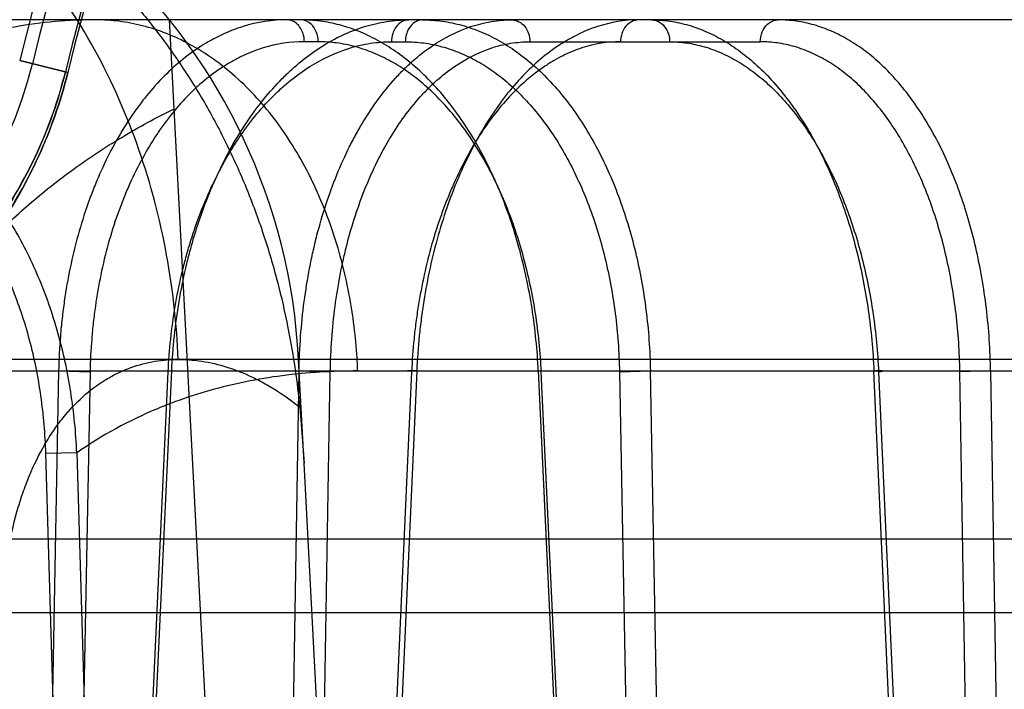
# Model space of a CAD drawing. Header units: millimetres. Extents: x 0 to 297, y 0 to 210.
# Tile 463 of 499: x 242.2017 to 242.2948, y 160.0382 to 160.1015. Entities that reach past the tile are written whole.
import ezdxf

# ---------------------------------------------------------------- set-up
doc = ezdxf.new("R2010")
doc.units = ezdxf.units.MM
doc.header["$LTSCALE"] = 16.335
doc.layers.get('0').update_dxf_attribs({"linetype": 'CONTINUOUS'})
for name, color, linetype in [('AXES_REF', 7, 'CONTINUOUS'), ('INTFCLR_1', 7, 'CONTINUOUS'), ('INTFCLR_144815', 7, 'CONTINUOUS'), ('INTFCLR_72935', 7, 'CONTINUOUS')]:
    doc.layers.add(name, color=color, linetype=linetype)

msp = doc.modelspace()

# ---------------------------------------------------------------- linework, layer by layer
at = {"color": 7, "linetype": 'Continuous'}
for radius in [6.787079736, 6.7865, 6.743039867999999]:
    msp.add_circle((241.4889109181, 154.7114647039), radius, dxfattribs=at)
for radius, start, end in [(6.72, 278.2771290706, 261.7228709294), (6.874, 113.0826918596, 346.8308908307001)]:
    msp.add_arc((241.4889109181, 154.7114647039), radius, start, end, dxfattribs=at)
at = {"layer": 'AXES_REF', "color": 9, "linetype": 'Continuous'}
msp.add_arc((241.4889109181, 154.7114647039), 6.191158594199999, 94.4118118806, 85.5881881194, dxfattribs=at)
at = {"layer": 'INTFCLR_1', "color": 9, "linetype": 'Continuous'}
msp.add_line((242.2017394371, 160.0976235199), (242.206285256, 160.0964959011), dxfattribs=at)
for centre, radius, start, end in [((242.5531066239, 160.0104647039), 0.4230504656, 136.3898582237, 175.7650415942), ((242.5531066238, 160.0104647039), 0.3575673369, 138.8345507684, 166.0686236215), ((242.5531066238, 160.0104647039), 0.3573323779, 138.8345501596, 166.0686229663)]:
    msp.add_arc(centre, radius, start, end, dxfattribs=at)
at = {"layer": 'INTFCLR_1', "color": 6, "linetype": 'Continuous'}
for centre, radius, start, end in [((242.5531066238, 160.0104647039), 0.4195535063, 137.2913519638, 169.1014109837), ((242.5531066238, 160.0104647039), 0.3760159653, 138.8345507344, 166.0686236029), ((242.5531066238, 160.0104647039), 0.3620159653, 138.8345508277, 166.0686237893), ((242.5531066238, 160.0104647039), 0.3607816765, 138.8345507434, 166.0686235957), ((242.1625255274, 160.1073507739), 0.0416366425, 269.9999999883, 346.0686236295)]:
    msp.add_arc(centre, radius, start, end, dxfattribs=at)
at = {"layer": 'INTFCLR_1', "color": 9, "linetype": 'Continuous'}
for points, knots in [([(242.1604766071, 160.0626511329), (242.1615979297, 160.0625416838), (242.1640992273, 160.062423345), (242.168243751, 160.0626334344), (242.1731687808, 160.0634350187), (242.1777245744, 160.0647883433), (242.1811469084, 160.0662166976), (242.1832930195, 160.0672662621), (242.1856242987, 160.0685325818), (242.188672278, 160.0704721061), (242.1916880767, 160.0728438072), (242.1941602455, 160.0751369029), (242.1961020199, 160.0771685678), (242.1980509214, 160.0794910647), (242.1999837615, 160.0821497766), (242.2018562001, 160.0851833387), (242.2036060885, 160.0886187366), (242.2051364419, 160.0924155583), (242.2059413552, 160.0951095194), (242.2062852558, 160.0964959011)], [0, 0, 0, 0, 0.0546088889, 0.1211683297, 0.2007950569, 0.2959181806, 0.3507413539, 0.380380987, 0.4116808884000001, 0.4792976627, 0.5552209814, 0.5972744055, 0.6426583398, 0.6913478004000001, 0.7441210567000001, 0.8018425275, 0.8639600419, 0.9307654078, 1, 1, 1, 1]), ([(242.1625255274, 160.0644784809), (242.1635890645, 160.0643708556), (242.165961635, 160.0642468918), (242.1698956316, 160.0644339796), (242.1745726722, 160.0651818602), (242.1789013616, 160.0664572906), (242.1821544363, 160.0678076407), (242.184194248, 160.0688011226), (242.1864106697, 160.0700000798), (242.1893077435, 160.0718379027), (242.1921756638, 160.0740873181), (242.1945262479, 160.0762630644), (242.1963731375, 160.0781916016), (242.1982265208, 160.0803966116), (242.2000650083, 160.0829217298), (242.2018458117, 160.085803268), (242.2035100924, 160.0890671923), (242.2049652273, 160.092674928), (242.2057304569, 160.0952349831), (242.2060572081, 160.0965524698)], [0, 0, 0, 0, 0.054551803, 0.1210381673, 0.2006278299, 0.2957140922, 0.3505402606, 0.3802099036, 0.4114671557, 0.4791025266, 0.5550208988, 0.5971000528, 0.6424803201, 0.6911977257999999, 0.7439878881, 0.8017400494, 0.8638847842, 0.9307288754, 1, 1, 1, 1])]:
    msp.add_open_spline(points, degree=3, knots=knots, dxfattribs=at)
at = {"layer": 'INTFCLR_144815', "color": 9, "linetype": 'Continuous'}
for p, q in [((243.0035594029, 160.1014647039), (242.1770648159, 160.1014647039)), ((242.2299612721, 160.099401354), (242.2286540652, 160.099401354)), ((242.2368867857, 160.099401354), (242.2381939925, 160.099401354)), ((242.2499851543, 160.099401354), (242.2717635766, 160.099401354)), ((243.0809000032, 160.0693955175), (242.0903680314, 160.0693955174)), ((242.228620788, 160.0596011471), (242.2281074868, 160.0693955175)), ((242.1512464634, 160.0682964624), (243.0344403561, 160.0682964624)), ((242.2054221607, 160.0682964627), (242.2040221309, 159.9964647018)), ((242.2054221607, 160.0682964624), (242.2083941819, 160.0682232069)), ((242.2083941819, 160.0682232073), (242.206991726, 159.9964647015)), ((242.2124317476, 159.996464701), (242.2157810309, 160.0682232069)), ((242.2127571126, 159.9964647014), (242.2161137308, 160.0682964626)), ((242.2161137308, 160.0682964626), (242.2153449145, 160.0682850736)), ((242.2269501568, 159.9964647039), (242.2281535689, 160.0682964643)), ((242.2281535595, 160.0682964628), (242.231107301, 160.0682232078)), ((242.2299010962, 159.9964647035), (242.231107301, 160.0682232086)), ((242.2387920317, 160.0682232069), (242.2355601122, 159.9964647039)), ((242.2392785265, 160.0682964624), (242.2360392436, 159.9964647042)), ((242.2392785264, 160.0682964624), (242.2384117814, 160.0682959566)), ((242.2507691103, 160.0682964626), (242.2540983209, 159.9964647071)), ((242.2543875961, 159.9964647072), (242.2510576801, 160.0682232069)), ((242.2584445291, 160.0682232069), (242.259827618, 159.9964647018)), ((242.2627610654, 159.9964647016), (242.2613723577, 160.0682964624)), ((242.2856463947, 159.9979918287), (242.2825020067, 160.0682964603)), ((242.2829425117, 160.0682232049), (242.2861563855, 159.9964647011)), ((242.2918195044, 159.9964647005), (242.290632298, 160.0682232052)), ((242.293537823, 160.0682964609), (242.2947054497, 159.9979918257)), ((242.2071408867, 160.0605608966), (242.2042095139, 160.060487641)), ((242.2061021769, 159.9964647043), (242.2042095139, 160.060487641)), ((242.2071408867, 160.0605608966), (242.2089936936, 159.9979918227)), ((242.3046390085, 160.0524036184), (241.9416596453, 160.052403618)), ((241.9486593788, 160.0454647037), (242.3466699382, 160.045464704))]:
    msp.add_line(p, q, dxfattribs=at)
at = {"layer": 'INTFCLR_144815', "color": 6, "linetype": 'Continuous'}
for p, q in [((242.2416067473, 159.6111873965), (242.2159124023, 160.1014647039)), ((242.2507691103, 160.0682964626), (242.2514894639, 160.068281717)), ((242.2584445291, 160.0682232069), (242.2613723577, 160.0682964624)), ((242.293537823, 160.0682964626), (242.290632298, 160.0682232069)), ((242.22822123, 160.0648696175), (242.2286207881, 160.0596011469)), ((242.2521066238, 159.6114647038), (242.228620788, 160.0596011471))]:
    msp.add_line(p, q, dxfattribs=at)
at = {"layer": 'INTFCLR_144815', "color": 9, "linetype": 'Continuous'}
msp.add_arc((242.1721842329, 160.0664647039), 0.05599999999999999, 3.000000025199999, 90.0000000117, dxfattribs=at)
at = {"layer": 'INTFCLR_144815', "color": 6, "linetype": 'Continuous'}
for points, knots in [([(242.1721851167, 160.1224141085), (242.1730031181, 160.1224036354), (242.1746384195, 160.1223427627), (242.1771900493, 160.1221260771), (242.1799562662, 160.1217493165), (242.1830599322, 160.1211440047), (242.1864844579, 160.1202433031), (242.1901397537, 160.119000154), (242.1938704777, 160.1174083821), (242.1975477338, 160.1154946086), (242.2011151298, 160.113281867), (242.2045462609, 160.11077377), (242.2078533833, 160.1079524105), (242.2109577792, 160.1048726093), (242.2139062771, 160.1014742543), (242.2166215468, 160.0978335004), (242.2191062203, 160.0939247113), (242.2212970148, 160.0898539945), (242.2232058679, 160.0856194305), (242.2248264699, 160.0812347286), (242.22613234, 160.0768122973), (242.2271122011, 160.0725212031), (242.2277882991, 160.0685588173), (242.2280988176, 160.0660482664), (242.2282209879, 160.0648698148)], [0, 0, 0, 0, 0.0278776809, 0.0557399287, 0.08723556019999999, 0.1229672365, 0.1634315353, 0.2078104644, 0.2544177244, 0.301516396, 0.3489413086, 0.3973369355, 0.4462084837, 0.4969436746, 0.5462080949, 0.5993974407, 0.6515652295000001, 0.7039026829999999, 0.756797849, 0.809722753, 0.8630778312, 0.9138226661, 0.9596261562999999, 1, 1, 1, 1]), ([(242.2507690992, 160.0682964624), (242.2507239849, 160.0692862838), (242.250580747, 160.0712658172), (242.2502058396, 160.0742138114), (242.2496707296, 160.0771198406), (242.2489823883, 160.0799401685), (242.248151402, 160.082643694), (242.2471873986, 160.0852128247), (242.2460925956, 160.0876463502), (242.2448729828, 160.0899296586), (242.243541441, 160.0920396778), (242.2421114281, 160.0939597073), (242.2405912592, 160.0956819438), (242.2389856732, 160.0972012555), (242.2373080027, 160.0985038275), (242.2355743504, 160.0995781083), (242.2338043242, 160.1004157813), (242.2320050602, 160.1010171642), (242.2301781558, 160.1013823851), (242.2289453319, 160.1014647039), (242.2283295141, 160.1014647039)], [0, 0, 0, 0, 0.06799885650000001, 0.1361270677, 0.2038431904, 0.2706745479, 0.3352460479, 0.3978294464, 0.4588685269, 0.5182419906, 0.5753326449, 0.6299355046, 0.68236344, 0.7327853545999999, 0.781413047, 0.8278739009, 0.872473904, 0.9154998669, 0.9577383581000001, 1, 1, 1, 1]), ([(242.2398257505, 160.1014647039), (242.2404497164, 160.1014647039), (242.241709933, 160.1013790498), (242.243584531, 160.1009925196), (242.2454353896, 160.1003471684), (242.2472345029, 160.099452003), (242.2489628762, 160.0983212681), (242.2506111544, 160.0969678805), (242.2521758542, 160.095397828), (242.2536484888, 160.0936199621), (242.2550136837, 160.0916543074), (242.2562626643, 160.0895175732), (242.2573898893, 160.0872235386), (242.2583910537, 160.084781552), (242.2592562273, 160.082215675), (242.2599780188, 160.079553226), (242.260552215, 160.0768232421), (242.2609804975, 160.0740351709), (242.2612636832, 160.0711883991), (242.2613528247, 160.0692674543), (242.2613723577, 160.0682964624)], [0, 0, 0, 0, 0.043194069, 0.0871248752, 0.1321206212, 0.1785017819, 0.2258870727, 0.2747955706, 0.3258761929, 0.3790976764, 0.4343989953, 0.4913648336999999, 0.5502692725, 0.6111961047, 0.67393569, 0.7375966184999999, 0.8020469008, 0.8669528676, 0.93276944, 1, 1, 1, 1]), ([(242.2614945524, 160.1014647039), (242.2620798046, 160.1014647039), (242.2632658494, 160.1013783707), (242.2650322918, 160.1009907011), (242.2667826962, 160.100343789), (242.2684896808, 160.0994471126), (242.2701354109, 160.0983157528), (242.2717112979, 160.0969626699), (242.2732159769, 160.0953916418), (242.2746396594, 160.0936122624), (242.2759674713, 160.0916446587), (242.2771895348, 160.0895086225), (242.2783010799, 160.0872166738), (242.2792980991, 160.0847779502), (242.2801713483, 160.0822149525), (242.2809136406, 160.0795543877), (242.2815202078, 160.0768248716), (242.2819914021, 160.0740363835), (242.2823277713, 160.0711893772), (242.2824593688, 160.0692676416), (242.2825020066, 160.0682964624)], [0, 0, 0, 0, 0.0410884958, 0.0831480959, 0.1265669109, 0.1717050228, 0.2181690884, 0.2664811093, 0.3172776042, 0.3706731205, 0.4262768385, 0.4837617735, 0.5433011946, 0.6049832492, 0.6686153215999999, 0.7332908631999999, 0.7988090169, 0.8648305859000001, 0.9317512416, 1, 1, 1, 1]), ([(242.293537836, 160.0682964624), (242.293520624, 160.0692857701), (242.2934366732, 160.0712634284), (242.2931611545, 160.0742106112), (242.2927359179, 160.0771149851), (242.2921662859, 160.0799341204), (242.2914603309, 160.0826372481), (242.2906267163, 160.0852067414), (242.2896687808, 160.087638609), (242.2885909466, 160.0899212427), (242.2874043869, 160.0920313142), (242.2861195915, 160.0939532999), (242.2847456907, 160.0956774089), (242.2832872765, 160.097198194), (242.2817559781, 160.098502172), (242.2801668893, 160.0995772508), (242.2785378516, 160.1004153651), (242.2768757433, 160.101017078), (242.2751815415, 160.1013825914), (242.2740352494, 160.1014647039), (242.2734622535, 160.1014647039)], [0, 0, 0, 0, 0.0700870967, 0.1401414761, 0.2095823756, 0.2779100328, 0.3437640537, 0.4073702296, 0.4691428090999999, 0.5287802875, 0.58603772, 0.6404614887, 0.6923643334, 0.7419982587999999, 0.7894845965, 0.8345647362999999, 0.8775999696, 0.9189218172, 0.9594124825, 1, 1, 1, 1]), ([(242.1921187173, 160.0725610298), (242.1931388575, 160.0739710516), (242.1952753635, 160.0767073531), (242.1987805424, 160.0805465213), (242.2026097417, 160.0841220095), (242.2068004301, 160.0874323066), (242.2113910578, 160.0904635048), (242.2146590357, 160.0922405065), (242.216352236, 160.0930721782)], [0, 0, 0, 0, 0.1628298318, 0.3244460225, 0.485909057, 0.652460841, 0.8235038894, 1, 1, 1, 1]), ([(242.2829425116, 160.0682232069), (242.2830691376, 160.0682344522), (242.2837116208, 160.0683451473), (242.2827739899, 160.0683021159), (242.2825020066, 160.0682964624)], [0, 0, 0, 0, 0.3184744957, 1, 1, 1, 1])]:
    msp.add_open_spline(points, degree=3, knots=knots, dxfattribs=at)
at = {"layer": 'INTFCLR_144815', "color": 9, "linetype": 'Continuous'}
for points, knots in [([(242.2167290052, 160.0693955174), (242.2165937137, 160.0726933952), (242.2158513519, 160.0794078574), (242.2132688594, 160.0893025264), (242.2091148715, 160.0987508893), (242.2034801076, 160.1071666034), (242.196627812, 160.1140281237), (242.1889617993, 160.1189686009), (242.1809724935, 160.1218426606), (242.175553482, 160.1224647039), (242.1729533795, 160.1224647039)], [0, 0, 0, 0, 0.1308834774, 0.2668605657, 0.4040067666, 0.5382363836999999, 0.666176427, 0.7858622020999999, 0.8968959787, 1, 1, 1, 1]), ([(242.2089492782, 160.1014647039), (242.206375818, 160.1014647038), (242.2012287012, 160.1010346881), (242.1949840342, 160.0992767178), (242.1908430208, 160.0973998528), (242.1885088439, 160.0961213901), (242.1871313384, 160.0952731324), (242.1863420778, 160.0947484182), (242.1861215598, 160.0945987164)], [0, 0, 0, 0, 0.3192726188, 0.6368806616, 0.7993954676, 0.8824224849, 0.9669332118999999, 1, 1, 1, 1]), ([(242.2270223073, 160.1014647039), (242.2256241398, 160.1014647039), (242.2234898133, 160.1011340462), (242.2211626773, 160.1002305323), (242.2198492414, 160.0995621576), (242.2178419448, 160.0983679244), (242.2156629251, 160.0965378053), (242.2137695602, 160.0943679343), (242.2127190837, 160.092974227), (242.2111525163, 160.0906813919), (242.2098212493, 160.0881647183), (242.2087099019, 160.0855002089), (242.2079973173, 160.083596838), (242.2068994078, 160.0801027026), (242.2061493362, 160.0764644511), (242.2057405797, 160.0732653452), (242.2055283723, 160.0710657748), (242.2054447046, 160.0694058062), (242.2054221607, 160.0682964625)], [0, 0, 0, 0, 0.09677262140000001, 0.1466634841, 0.1724126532, 0.1986879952, 0.3082506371, 0.3671893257, 0.3978419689, 0.4289885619, 0.5593572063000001, 0.5937401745, 0.6288229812, 0.6999849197, 0.8470743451, 0.8850524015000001, 0.9232021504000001, 1, 1, 1, 1]), ([(242.2337005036, 160.0682964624), (242.2336817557, 160.0688016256), (242.233628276, 160.0698186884), (242.233456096, 160.0718735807), (242.2329726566, 160.0755307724), (242.2317523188, 160.0807105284), (242.2294145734, 160.0866031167), (242.2262426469, 160.0918576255), (242.2223787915, 160.0961519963), (242.218045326, 160.0992566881), (242.2141808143, 160.1008005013), (242.2115016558, 160.1013061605), (242.2100317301, 160.1014424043), (242.2093078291, 160.1014647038), (242.2089492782, 160.1014647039)], [0, 0, 0, 0, 0.0333965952, 0.0672724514, 0.1362113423, 0.2769680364, 0.4176296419, 0.5533630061, 0.6803352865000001, 0.7966381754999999, 0.9025274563, 0.9521889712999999, 0.9763123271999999, 1, 1, 1, 1]), ([(242.2161137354, 160.0682964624), (242.2162144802, 160.0704907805), (242.2165581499, 160.0737586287), (242.2173043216, 160.0774983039), (242.2178243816, 160.0795811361), (242.2186740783, 160.0825667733), (242.2199203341, 160.0858994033), (242.2215013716, 160.0890132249), (242.2224716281, 160.0906678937), (242.2239299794, 160.0929333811), (242.2255906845, 160.0950060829), (242.2274550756, 160.0967906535), (242.2286802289, 160.0978420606), (242.2308478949, 160.0994091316), (242.2332492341, 160.1005515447), (242.2353654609, 160.1011179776), (242.2367573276, 160.1013835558), (242.237816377, 160.1014647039), (242.2385185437, 160.1014647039)], [0, 0, 0, 0, 0.1509214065, 0.2250375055, 0.2618772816, 0.2983843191, 0.4383153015, 0.5053450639, 0.5381178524, 0.5700538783, 0.6904813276, 0.7191733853, 0.7473256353, 0.8013345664, 0.9027109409, 0.9273849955, 0.951757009, 1, 1, 1, 1]), ([(242.2286540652, 160.099401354), (242.2286505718, 160.0996588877), (242.2285505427, 160.1002985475), (242.2280436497, 160.1011700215), (242.2273376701, 160.1014647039), (242.2270223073, 160.1014647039)], [0, 0, 0, 0, 0.2694148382, 0.6701185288, 1, 1, 1, 1]), ([(242.2281535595, 160.0682964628), (242.2281921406, 160.0704864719), (242.2284298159, 160.0737490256), (242.2290343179, 160.0774955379), (242.229468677, 160.0795798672), (242.2301862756, 160.0825568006), (242.2312639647, 160.0858845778), (242.2326695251, 160.089009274), (242.233537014, 160.090666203), (242.2348386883, 160.0929212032), (242.2363377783, 160.0949949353), (242.2380466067, 160.0967891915), (242.2391648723, 160.0978390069), (242.2411449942, 160.099400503), (242.24337076, 160.1005498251), (242.2453432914, 160.1011179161), (242.2466403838, 160.1013837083), (242.2476302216, 160.1014647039), (242.2482864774, 160.1014647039)], [0, 0, 0, 0, 0.1550979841, 0.2309755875, 0.2686038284, 0.3058280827, 0.4478130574, 0.5153534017, 0.5482418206, 0.5801970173, 0.6997503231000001, 0.7279891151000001, 0.7555975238, 0.8082874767, 0.9063173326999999, 0.93007545, 0.953530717, 1, 1, 1, 1]), ([(242.2299612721, 160.099401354), (242.2299570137, 160.0997152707), (242.2298408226, 160.1003241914), (242.2293303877, 160.1011579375), (242.2286809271, 160.1014647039), (242.2283295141, 160.1014647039)], [0, 0, 0, 0, 0.3284162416, 0.6323894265, 1, 1, 1, 1]), ([(242.2385185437, 160.1014647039), (242.2382031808, 160.1014647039), (242.2374972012, 160.1011700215), (242.2369903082, 160.1002985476), (242.2368902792, 160.0996588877), (242.2368867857, 160.099401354)], [0, 0, 0, 0, 0.3298814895, 0.730585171, 1, 1, 1, 1]), ([(242.2398257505, 160.1014647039), (242.2395747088, 160.1014647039), (242.2390379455, 160.1012927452), (242.2383800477, 160.10055436), (242.2381998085, 160.0998300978), (242.2381939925, 160.099401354)], [0, 0, 0, 0, 0.2620894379, 0.5523470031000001, 1, 1, 1, 1]), ([(242.260248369, 160.1014647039), (242.2589379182, 160.101464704), (242.2569281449, 160.1011275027), (242.254751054, 160.1002278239), (242.2535130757, 160.0995608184), (242.2515990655, 160.0983577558), (242.2495233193, 160.096522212), (242.2477150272, 160.0943643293), (242.2467025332, 160.0929727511), (242.2451800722, 160.090672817), (242.2438788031, 160.0881581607), (242.2427780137, 160.0854993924), (242.2420653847, 160.0835954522), (242.240952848, 160.0800999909), (242.2401628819, 160.0764645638), (242.23970102, 160.0732655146), (242.2394476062, 160.0710665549), (242.2393276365, 160.0694064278), (242.2392785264, 160.0682964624)], [0, 0, 0, 0, 0.09212363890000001, 0.1402323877, 0.1652441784, 0.1908933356, 0.2990782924, 0.3579318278, 0.3886791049, 0.420004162, 0.551799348, 0.5866833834, 0.6223151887, 0.6946759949, 0.8444111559, 0.8830701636, 0.92189398, 1, 1, 1, 1]), ([(242.2482864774, 160.1014647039), (242.2487312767, 160.1014647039), (242.2494498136, 160.1010569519), (242.2498929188, 160.1001846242), (242.2499815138, 160.0996591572), (242.2499851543, 160.099401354)], [0, 0, 0, 0, 0.4596658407, 0.7335536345, 1, 1, 1, 1]), ([(242.260248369, 160.1014647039), (242.2598035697, 160.1014647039), (242.2590850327, 160.1010569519), (242.2586419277, 160.1001846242), (242.2585533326, 160.0996591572), (242.258549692, 160.099401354)], [0, 0, 0, 0, 0.459665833, 0.7335536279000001, 1, 1, 1, 1]), ([(242.2614945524, 160.1014647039), (242.2617550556, 160.1014647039), (242.2623074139, 160.1012967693), (242.2629953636, 160.1005631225), (242.2631871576, 160.0998313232), (242.2631932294, 160.099401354)], [0, 0, 0, 0, 0.2674608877, 0.5585027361, 1, 1, 1, 1]), ([(242.2717635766, 160.099401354), (242.2717680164, 160.0997157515), (242.2718900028, 160.1003292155), (242.2724296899, 160.1011664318), (242.2730985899, 160.1014647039), (242.2734622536, 160.1014647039)], [0, 0, 0, 0, 0.3233718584, 0.6259930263, 1, 1, 1, 1]), ([(242.2286540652, 160.099401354), (242.2273412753, 160.0994012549), (242.2253372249, 160.0990906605), (242.2231527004, 160.0982410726), (242.2219197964, 160.0976129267), (242.2200356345, 160.0964901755), (242.2179905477, 160.0947699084), (242.2162143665, 160.0927302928), (242.215228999, 160.0914202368), (242.2137593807, 160.089264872), (242.2125112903, 160.0868991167), (242.211469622, 160.0843946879), (242.210801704, 160.082605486), (242.2097729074, 160.0793208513), (242.2090713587, 160.0759009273), (242.2086896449, 160.0728939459), (242.2084918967, 160.0708263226), (242.2084145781, 160.0692659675), (242.2083941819, 160.0682232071)], [0, 0, 0, 0, 0.09671958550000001, 0.1465811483, 0.1723152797, 0.1985770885, 0.3080981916, 0.3670223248, 0.3976699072, 0.4288129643, 0.5591856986, 0.5935743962, 0.6286652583, 0.6998486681, 0.8469952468, 0.8849910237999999, 0.9231601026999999, 1, 1, 1, 1]), ([(242.2157810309, 160.0682232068), (242.2158773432, 160.0702859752), (242.2162029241, 160.073357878), (242.2169079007, 160.0768729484), (242.2173986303, 160.0788307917), (242.2182002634, 160.0816374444), (242.219374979, 160.0847703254), (242.2208649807, 160.0876969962), (242.2217791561, 160.0892523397), (242.2231530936, 160.0913821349), (242.2247173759, 160.0933303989), (242.2264728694, 160.0950077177), (242.2276264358, 160.0959960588), (242.229667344, 160.097469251), (242.2319277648, 160.0985428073), (242.2339194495, 160.0990755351), (242.2352293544, 160.0993253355), (242.2362260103, 160.0994013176), (242.2368867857, 160.099401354)], [0, 0, 0, 0, 0.1508433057, 0.2249272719, 0.261753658, 0.2982486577, 0.4381451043, 0.5051691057, 0.5379419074, 0.5698800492, 0.6903296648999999, 0.7190303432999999, 0.7471921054, 0.8012233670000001, 0.9026573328, 0.9273464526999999, 0.9517323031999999, 1, 1, 1, 1]), ([(242.2510576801, 160.0682232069), (242.2510149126, 160.0691449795), (242.2508810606, 160.0709814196), (242.2505346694, 160.0737095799), (242.25004501, 160.0763878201), (242.2494165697, 160.0789963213), (242.2486534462, 160.0815157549), (242.2477609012, 160.083928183), (242.2467455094, 160.0862172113), (242.2456138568, 160.0883668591), (242.2443743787, 160.0903623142), (242.2430348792, 160.0921889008), (242.241605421, 160.0938341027), (242.2400951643, 160.0952857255), (242.2385148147, 160.0965337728), (242.236874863, 160.0975686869), (242.2351871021, 160.0983822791), (242.2334645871, 160.0989684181), (242.2317190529, 160.0993227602), (242.2305446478, 160.0994012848), (242.229961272, 160.099401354)], [0, 0, 0, 0, 0.0673771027, 0.1343715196, 0.2007070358, 0.266073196, 0.3301810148, 0.392809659, 0.4537712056, 0.5128952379, 0.5700501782, 0.6251361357, 0.6781106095, 0.7289905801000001, 0.7778674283, 0.8248963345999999, 0.8703005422, 0.9143597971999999, 0.9574038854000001, 1, 1, 1, 1]), ([(242.231107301, 160.0682232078), (242.231141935, 160.0702817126), (242.2313625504, 160.0733484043), (242.2319275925, 160.0768702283), (242.2323337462, 160.0788295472), (242.2330052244, 160.0816277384), (242.2340148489, 160.0847556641), (242.2353321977, 160.0876931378), (242.236145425, 160.0892506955), (242.2373656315, 160.0913702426), (242.2387714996, 160.0933195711), (242.2403747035, 160.0950063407), (242.2414238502, 160.0959931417), (242.2432817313, 160.0974607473), (242.2453706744, 160.0985412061), (242.2472221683, 160.0990754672), (242.2484397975, 160.0993253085), (242.2493690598, 160.0994013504), (242.2499851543, 160.099401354)], [0, 0, 0, 0, 0.1551840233, 0.2310959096, 0.2687398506, 0.3059783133, 0.4480040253, 0.5155514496, 0.548440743, 0.5803956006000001, 0.699925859, 0.7281552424, 0.7557529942, 0.8084176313, 0.9063808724, 0.9301221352, 0.9535612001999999, 1, 1, 1, 1]), ([(242.2381939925, 160.099401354), (242.238776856, 160.0994012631), (242.2399481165, 160.0993230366), (242.2416855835, 160.0989684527), (242.2433935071, 160.0983817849), (242.245060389, 160.0975673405), (242.2466733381, 160.0965312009), (242.2482205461, 160.0952818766), (242.2496916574, 160.0938291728), (242.2510764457, 160.0921830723), (242.2523662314, 160.0903555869), (242.2535512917, 160.0883593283), (242.2546242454, 160.0862090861), (242.2555771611, 160.083919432), (242.2564039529, 160.081506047), (242.2570982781, 160.0789857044), (242.25765526, 160.0763773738), (242.2580714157, 160.0737009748), (242.2583430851, 160.0709758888), (242.2584268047, 160.0691431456), (242.2584445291, 160.0682232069)], [0, 0, 0, 0, 0.0429182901, 0.086129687, 0.1302096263, 0.1755321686, 0.2224084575, 0.271073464, 0.321699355, 0.3744117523, 0.4292614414, 0.4862194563, 0.5451893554, 0.6060619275, 0.6686992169, 0.732911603, 0.7984421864, 0.8649833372, 0.9322490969, 1, 1, 1, 1]), ([(242.258549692, 160.099401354), (242.2573163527, 160.0994013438), (242.2554248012, 160.0990844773), (242.2533755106, 160.098238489), (242.2522099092, 160.0976116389), (242.2504079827, 160.0964809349), (242.2484534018, 160.0947555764), (242.2467499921, 160.0927270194), (242.2457961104, 160.091418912), (242.2443617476, 160.0892571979), (242.2431352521, 160.0868934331), (242.2420973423, 160.0843939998), (242.2414254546, 160.0826043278), (242.2403764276, 160.0793186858), (242.2396302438, 160.075901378), (242.2391931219, 160.0728941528), (242.2389531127, 160.0708271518), (242.2388390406, 160.069266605), (242.2387920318, 160.0682232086)], [0, 0, 0, 0, 0.0921808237, 0.1403217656, 0.1653482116, 0.1910111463, 0.299238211, 0.3581066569, 0.3888586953, 0.4201859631, 0.5519764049, 0.5868542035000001, 0.6224775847, 0.6948165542, 0.8444920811, 0.8831323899, 0.9219365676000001, 1, 1, 1, 1]), ([(242.2631932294, 160.099401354), (242.2637380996, 160.0994013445), (242.2648379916, 160.0993220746), (242.266472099, 160.0989669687), (242.2680846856, 160.0983782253), (242.2696634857, 160.0975625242), (242.2711967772, 160.0965260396), (242.2726738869, 160.0952768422), (242.274085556, 160.0938244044), (242.2754221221, 160.0921786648), (242.2766750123, 160.0903516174), (242.2778346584, 160.0883559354), (242.2788938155, 160.0862063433), (242.2798447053, 160.0839173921), (242.280681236, 160.0815046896), (242.2813970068, 160.0789849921), (242.2819869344, 160.0763772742), (242.2824472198, 160.0737014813), (242.2827739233, 160.0709769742), (242.2829012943, 160.0691436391), (242.2829425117, 160.0682232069)], [0, 0, 0, 0, 0.0407011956, 0.0820429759, 0.1245302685, 0.1685620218, 0.2144606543, 0.2624873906, 0.3128162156, 0.3655397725, 0.420667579, 0.4781351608, 0.5378085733, 0.59954292, 0.6631658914, 0.7284521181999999, 0.7951074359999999, 0.8627883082, 0.9311758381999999, 1, 1, 1, 1]), ([(242.290632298, 160.0682232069), (242.2906170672, 160.069144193), (242.2905414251, 160.0709786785), (242.2902911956, 160.0737063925), (242.289905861, 160.0763842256), (242.289389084, 160.0789923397), (242.2887441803, 160.0815113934), (242.2879755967, 160.0839234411), (242.2870890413, 160.0862121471), (242.2860901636, 160.0883616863), (242.2849864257, 160.0903571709), (242.2837847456, 160.0921838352), (242.2824943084, 160.0938291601), (242.281123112, 160.0952813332), (242.2796803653, 160.0965304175), (242.2781752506, 160.0975665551), (242.2766189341, 160.0983814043), (242.275023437, 160.0989688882), (242.2734007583, 160.0993227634), (242.2723066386, 160.0994013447), (242.2717635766, 160.099401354)], [0, 0, 0, 0, 0.0693995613, 0.1382659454, 0.2062928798, 0.2731414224, 0.3384939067, 0.402103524, 0.4637640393, 0.5232945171, 0.5805528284, 0.6354224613, 0.6878573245, 0.7378968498, 0.7856711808, 0.8313716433, 0.8752629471, 0.9176865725, 0.9590839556, 1, 1, 1, 1]), ([(242.2071408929, 160.0605608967), (242.2070557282, 160.0624853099), (242.2066785, 160.0663043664), (242.2056707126, 160.0709851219), (242.2045379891, 160.0745942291), (242.2032109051, 160.0780378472), (242.20157253, 160.0812939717), (242.1998571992, 160.0839297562), (242.198808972, 160.0853510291), (242.1972118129, 160.0873449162), (242.1951466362, 160.0894514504), (242.1928451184, 160.091228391), (242.191488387, 160.0921271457), (242.1894448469, 160.0933404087), (242.1876198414, 160.0941352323), (242.1861215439, 160.0945986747)], [0, 0, 0, 0, 0.136064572, 0.2704402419, 0.3373865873, 0.4030840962, 0.530994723, 0.593873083, 0.625029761, 0.6556978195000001, 0.774325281, 0.8321207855, 0.8608246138, 0.8892201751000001, 1, 1, 1, 1]), ([(242.2042095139, 160.060487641), (242.2041553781, 160.0623106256), (242.2038517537, 160.0659264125), (242.2029593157, 160.0703618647), (242.2019341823, 160.073778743), (242.2007237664, 160.0770339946), (242.1992154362, 160.0801116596), (242.1976267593, 160.082603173), (242.1966539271, 160.0839455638), (242.1951708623, 160.0858280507), (242.1932464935, 160.087816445), (242.1910966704, 160.0894937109), (242.1898281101, 160.0903416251), (242.1879157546, 160.0914867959), (242.1862051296, 160.0922360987), (242.1848001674, 160.0926726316)], [0, 0, 0, 0, 0.1369216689, 0.2717695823, 0.338828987, 0.4045662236, 0.532378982, 0.5951349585, 0.6262153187, 0.6568011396, 0.775053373, 0.8326460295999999, 0.861249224, 0.8895477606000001, 1, 1, 1, 1]), ([(242.2000893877, 160.0428609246), (242.2000478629, 160.0442778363), (242.200083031, 160.0463908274), (242.2003026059, 160.0488330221), (242.2004771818, 160.0501954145), (242.2007785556, 160.0521487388), (242.2012621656, 160.0543492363), (242.2019202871, 160.0564570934), (242.2023314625, 160.0575906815), (242.2029579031, 160.0591637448), (242.2037996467, 160.0608849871), (242.2047955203, 160.0624646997), (242.2053816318, 160.063287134), (242.2062463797, 160.0644084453), (242.2076344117, 160.0658934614), (242.2093911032, 160.0672215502), (242.2108504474, 160.0680373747), (242.2123118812, 160.0686857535), (242.2138372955, 160.06912308), (242.2153921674, 160.0693477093), (242.2169707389, 160.0694339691), (242.2189812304, 160.0692814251), (242.2213965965, 160.0687068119), (242.2233813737, 160.0679152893), (242.2249555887, 160.0671022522), (242.2264757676, 160.0661892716), (242.227549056, 160.06541069), (242.2282212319, 160.0648696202)], [0, 0, 0, 0, 0.08967078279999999, 0.1334186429, 0.1550667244, 0.1765468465, 0.2584459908, 0.2972389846, 0.3161688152, 0.3347119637, 0.4043510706, 0.436927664, 0.4527510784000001, 0.4682193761, 0.5264985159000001, 0.5807144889, 0.6067575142, 0.6321223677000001, 0.6817381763, 0.7064827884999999, 0.7314000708, 0.7816246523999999, 0.8333950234, 0.8878883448, 0.9163291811, 0.9454145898, 1, 1, 1, 1]), ([(242.2337005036, 160.0682964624), (242.2313169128, 160.0682953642), (242.2265953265, 160.0680163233), (242.2208091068, 160.0668571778), (242.2169244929, 160.0655941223), (242.2126052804, 160.0638931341), (242.2095164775, 160.0622138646), (242.2071408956, 160.0605608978)], [0, 0, 0, 0, 0.254718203, 0.5038783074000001, 0.6282338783, 0.6907295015, 1, 1, 1, 1])]:
    msp.add_open_spline(points, degree=3, knots=knots, dxfattribs=at)
at = {"layer": 'INTFCLR_72935', "color": 9, "linetype": 'Continuous'}
msp.add_line((242.206285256, 160.0964959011), (242.201739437, 160.0976235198), dxfattribs=at)
for centre, radius, start, end in [((242.5531066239, 160.0104647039), 0.4230504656, 136.3898582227, 175.7650415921), ((242.5531066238, 160.0104647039), 0.3575673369, 138.8345507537, 166.068623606), ((242.5531066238, 160.0104647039), 0.3573323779, 138.8345501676, 166.0686229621)]:
    msp.add_arc(centre, radius, start, end, dxfattribs=at)
at = {"layer": 'INTFCLR_72935', "color": 6, "linetype": 'Continuous'}
for centre, radius, start, end in [((242.5531066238, 160.0104647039), 0.4195535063, 136.8471002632, 169.5793628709), ((242.5531066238, 160.0104647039), 0.376628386, 138.8345507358, 166.0686236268), ((242.5531066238, 160.0104647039), 0.3760159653, 138.8345508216, 166.0686234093), ((242.5531066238, 160.0104647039), 0.3620159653, 138.8345508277, 166.0686237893), ((242.5531066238, 160.0104647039), 0.3607816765, 138.8345507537, 166.068623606), ((242.1625255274, 160.1073507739), 0.0416366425, 269.9999999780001, 346.0686236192)]:
    msp.add_arc(centre, radius, start, end, dxfattribs=at)
at = {"layer": 'INTFCLR_72935', "color": 9, "linetype": 'Continuous'}
for points, knots in [([(242.2062852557, 160.0964959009), (242.2059384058, 160.0950976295), (242.2051325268, 160.0924044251), (242.2035974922, 160.0886002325), (242.2018495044, 160.0851708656), (242.1999681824, 160.0821261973), (242.1980337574, 160.0794689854), (242.1955393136, 160.0765006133), (242.1929815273, 160.0739734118), (242.1904034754, 160.071833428), (242.1880212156, 160.0700589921), (242.1851325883, 160.0682178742), (242.1817585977, 160.0664724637), (242.1777299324, 160.0647896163), (242.1731628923, 160.0634332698), (242.1682341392, 160.0626324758), (242.1640932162, 160.062423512), (242.1615959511, 160.0625418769), (242.1604766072, 160.0626511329)], [0, 0, 0, 0, 0.06983020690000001, 0.1360165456, 0.1985856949, 0.2561722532, 0.3093207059, 0.3577512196, 0.4440024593, 0.4831205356, 0.5200948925, 0.5879287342, 0.6488908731, 0.7039975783, 0.7993757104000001, 0.8790225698, 0.9454860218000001, 1, 1, 1, 1]), ([(242.2060572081, 160.0965524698), (242.2057276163, 160.0952236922), (242.2049615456, 160.092664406), (242.2035019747, 160.0890497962), (242.2018396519, 160.0857918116), (242.2000503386, 160.082899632), (242.198210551, 160.080376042), (242.1958381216, 160.077557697), (242.1934056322, 160.0751591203), (242.1909540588, 160.0731289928), (242.18868862, 160.0714462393), (242.1859425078, 160.0697014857), (242.1827348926, 160.0680491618), (242.1789064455, 160.0664584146), (242.1745670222, 160.0651802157), (242.1698865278, 160.0644331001), (242.1659559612, 160.064247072), (242.1635872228, 160.0643710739), (242.1625255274, 160.0644784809)], [0, 0, 0, 0, 0.0698671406, 0.1360883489, 0.1986819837, 0.256292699, 0.3094735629, 0.3579124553, 0.4441892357, 0.4833221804, 0.5202930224, 0.5881501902, 0.6490914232, 0.7042036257, 0.7995434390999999, 0.8791525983, 0.9455413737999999, 1, 1, 1, 1])]:
    msp.add_open_spline(points, degree=3, knots=knots, dxfattribs=at)

doc.saveas('drawing.dxf')
